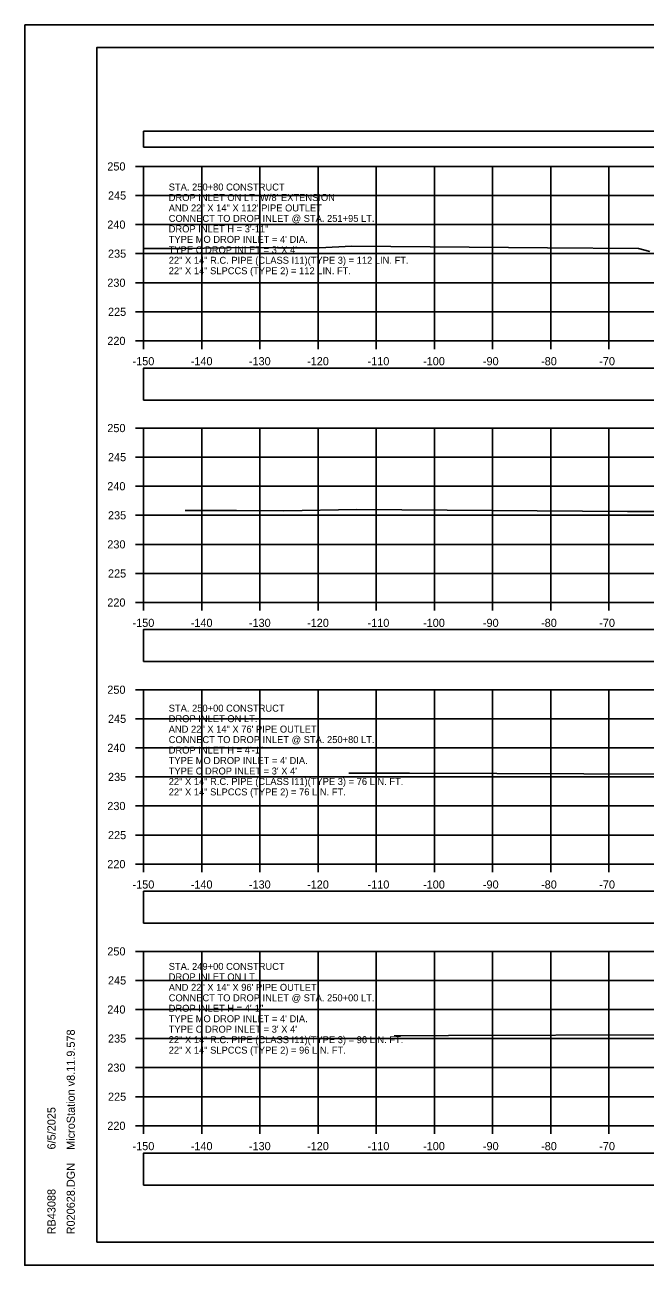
# Model space of a CAD drawing. Extents: x 1369627 to 1374022, y 380035 to 398173.
# Drawn here: x 1371928.1 to 1372034.8, y 391132.4 to 391345.7 of the extents above; entities that cross this region are included whole.
import ezdxf

# ---------------------------------------------------------------- set-up
doc = ezdxf.new("R2010")
doc.units = 0
for name, color, linetype in [('Default', 7, 'Continuous'), ('R_Axis', 7, 'Continuous'), ('R_Axis Annot', 7, 'Continuous'), ('R_Border', 7, 'Continuous'), ('R_Exist Surface', 7, 'Continuous'), ('R_Grid', 7, 'Continuous'), ('R_No Plot', 7, 'Continuous'), ('R_Water Annot', 7, 'Continuous')]:
    doc.layers.add(name, color=color, linetype=linetype)

msp = doc.modelspace()

# ---------------------------------------------------------------- linework, layer by layer
at = {"layer": 'Default'}
for points in [[(1371948.53, 391324.67), (1372248.53, 391324.67), (1372248.53, 391327.38), (1371948.53, 391327.38)], [(1371948.53, 391281.13), (1372248.53, 391281.13), (1372248.53, 391286.66), (1371948.53, 391286.66)], [(1371948.53, 391236.17), (1372248.53, 391236.17), (1372248.53, 391241.69), (1371948.53, 391241.69)], [(1371948.53, 391191.15), (1372248.53, 391191.15), (1372248.53, 391196.67), (1371948.53, 391196.67)], [(1371948.53, 391146.11), (1372248.53, 391146.11), (1372248.53, 391151.64), (1371948.53, 391151.64)]]:
    msp.add_lwpolyline(points, close=True, dxfattribs=at)
at = {"layer": 'R_Axis'}
for p, q in [((1371947.13, 391321.33), (1371948.53, 391321.33)), ((1371948.53, 391291.33), (1371948.53, 391321.33)), ((1371947.13, 391316.33), (1371948.53, 391316.33)), ((1371947.13, 391311.33), (1371948.53, 391311.33)), ((1371947.13, 391306.33), (1371948.53, 391306.33)), ((1371947.13, 391301.33), (1371948.53, 391301.33)), ((1371947.13, 391296.33), (1371948.53, 391296.33)), ((1371947.13, 391291.33), (1371948.53, 391291.33)), ((1371948.53, 391291.33), (1372248.53, 391291.33)), ((1371948.53, 391289.93), (1371948.53, 391291.33)), ((1371958.53, 391289.93), (1371958.53, 391291.33)), ((1371968.53, 391289.93), (1371968.53, 391291.33)), ((1371978.53, 391289.93), (1371978.53, 391291.33)), ((1371988.53, 391289.93), (1371988.53, 391291.33)), ((1371998.53, 391289.93), (1371998.53, 391291.33)), ((1372008.53, 391289.93), (1372008.53, 391291.33)), ((1372018.53, 391289.93), (1372018.53, 391291.33)), ((1372028.53, 391289.93), (1372028.53, 391291.33)), ((1371947.13, 391276.33), (1371948.53, 391276.33)), ((1371948.53, 391246.33), (1371948.53, 391276.33)), ((1371947.13, 391271.33), (1371948.53, 391271.33)), ((1371947.13, 391266.33), (1371948.53, 391266.33)), ((1371947.13, 391261.33), (1371948.53, 391261.33)), ((1371947.13, 391256.33), (1371948.53, 391256.33)), ((1371947.13, 391251.33), (1371948.53, 391251.33)), ((1371947.13, 391246.33), (1371948.53, 391246.33)), ((1371948.53, 391246.33), (1372248.53, 391246.33)), ((1371948.53, 391244.93), (1371948.53, 391246.33)), ((1371958.53, 391244.93), (1371958.53, 391246.33)), ((1371968.53, 391244.93), (1371968.53, 391246.33)), ((1371978.53, 391244.93), (1371978.53, 391246.33)), ((1371988.53, 391244.93), (1371988.53, 391246.33)), ((1371998.53, 391244.93), (1371998.53, 391246.33)), ((1372008.53, 391244.93), (1372008.53, 391246.33)), ((1372018.53, 391244.93), (1372018.53, 391246.33)), ((1372028.53, 391244.93), (1372028.53, 391246.33)), ((1371947.13, 391231.33), (1371948.53, 391231.33)), ((1371948.53, 391201.33), (1371948.53, 391231.33)), ((1371947.13, 391226.33), (1371948.53, 391226.33)), ((1371947.13, 391221.33), (1371948.53, 391221.33)), ((1371947.13, 391216.33), (1371948.53, 391216.33)), ((1371947.13, 391211.33), (1371948.53, 391211.33)), ((1371947.13, 391206.33), (1371948.53, 391206.33)), ((1371947.13, 391201.33), (1371948.53, 391201.33)), ((1371948.53, 391201.33), (1372248.53, 391201.33)), ((1371948.53, 391199.93), (1371948.53, 391201.33)), ((1371958.53, 391199.93), (1371958.53, 391201.33)), ((1371968.53, 391199.93), (1371968.53, 391201.33)), ((1371978.53, 391199.93), (1371978.53, 391201.33)), ((1371988.53, 391199.93), (1371988.53, 391201.33)), ((1371998.53, 391199.93), (1371998.53, 391201.33)), ((1372008.53, 391199.93), (1372008.53, 391201.33)), ((1372018.53, 391199.93), (1372018.53, 391201.33)), ((1372028.53, 391199.93), (1372028.53, 391201.33)), ((1371947.13, 391186.33), (1371948.53, 391186.33)), ((1371948.53, 391156.33), (1371948.53, 391186.33)), ((1371947.13, 391181.33), (1371948.53, 391181.33)), ((1371947.13, 391176.33), (1371948.53, 391176.33)), ((1371947.13, 391171.33), (1371948.53, 391171.33)), ((1371947.13, 391166.33), (1371948.53, 391166.33)), ((1371947.13, 391161.33), (1371948.53, 391161.33)), ((1371947.13, 391156.33), (1371948.53, 391156.33)), ((1371948.53, 391156.33), (1372248.53, 391156.33)), ((1371948.53, 391154.93), (1371948.53, 391156.33)), ((1371958.53, 391154.93), (1371958.53, 391156.33)), ((1371968.53, 391154.93), (1371968.53, 391156.33)), ((1371978.53, 391154.93), (1371978.53, 391156.33)), ((1371988.53, 391154.93), (1371988.53, 391156.33)), ((1371998.53, 391154.93), (1371998.53, 391156.33)), ((1372008.53, 391154.93), (1372008.53, 391156.33)), ((1372018.53, 391154.93), (1372018.53, 391156.33)), ((1372028.53, 391154.93), (1372028.53, 391156.33))]:
    msp.add_line(p, q, dxfattribs=at)
at = {"layer": 'R_Border'}
for p, q in [((1371940.53, 391341.79), (1372256.71, 391341.79)), ((1371940.53, 391136.33), (1371940.53, 391341.79)), ((1371940.53, 391136.33), (1371940.53, 391136.33)), ((1372256.71, 391136.33), (1371940.53, 391136.33))]:
    msp.add_line(p, q, dxfattribs=at)
at = {"layer": 'R_Exist Surface'}
for points in [[(1371948.53, 391307.21), (1371950.87, 391307.21), (1371955.05, 391307.2), (1371966.72, 391307.37), (1371971.68, 391307.33), (1371978.75, 391307.31), (1371984.36, 391307.62), (1372017.98, 391307.31), (1372033.6, 391307.2), (1372035.55, 391306.69)], [(1371955.69, 391262.16), (1371959.32, 391262.15), (1371964.54, 391262.14), (1371972.67, 391262.12), (1371985.21, 391262.31), (1372031.7, 391262), (1372038.36, 391261.97)], [(1371983.8, 391216.99), (1371984.7, 391216.99), (1371994.28, 391216.96), (1372039.22, 391216.82)], [(1371991.59, 391171.82), (1372000.96, 391171.84), (1372037.83, 391171.98)]]:
    msp.add_lwpolyline(points, dxfattribs=at)
at = {"layer": 'R_Grid'}
for p, q in [((1371948.53, 391321.33), (1372248.53, 391321.33)), ((1371948.53, 391291.33), (1371948.53, 391321.33)), ((1371958.53, 391291.33), (1371958.53, 391321.33)), ((1371968.53, 391291.33), (1371968.53, 391321.33)), ((1371978.53, 391291.33), (1371978.53, 391321.33)), ((1371988.53, 391291.33), (1371988.53, 391321.33)), ((1371998.53, 391291.33), (1371998.53, 391321.33)), ((1372008.53, 391291.33), (1372008.53, 391321.33)), ((1372018.53, 391291.33), (1372018.53, 391321.33)), ((1372028.53, 391291.33), (1372028.53, 391321.33)), ((1371948.53, 391316.33), (1372248.53, 391316.33)), ((1371948.53, 391311.33), (1372248.53, 391311.33)), ((1371948.53, 391306.33), (1372248.53, 391306.33)), ((1371948.53, 391301.33), (1372248.53, 391301.33)), ((1371948.53, 391296.33), (1372248.53, 391296.33)), ((1371948.53, 391291.33), (1372248.53, 391291.33)), ((1371948.53, 391276.33), (1372248.53, 391276.33)), ((1371948.53, 391246.33), (1371948.53, 391276.33)), ((1371958.53, 391246.33), (1371958.53, 391276.33)), ((1371968.53, 391246.33), (1371968.53, 391276.33)), ((1371978.53, 391246.33), (1371978.53, 391276.33)), ((1371988.53, 391246.33), (1371988.53, 391276.33)), ((1371998.53, 391246.33), (1371998.53, 391276.33)), ((1372008.53, 391246.33), (1372008.53, 391276.33)), ((1372018.53, 391246.33), (1372018.53, 391276.33)), ((1372028.53, 391246.33), (1372028.53, 391276.33)), ((1371948.53, 391271.33), (1372248.53, 391271.33)), ((1371948.53, 391266.33), (1372248.53, 391266.33)), ((1371948.53, 391261.33), (1372248.53, 391261.33)), ((1371948.53, 391256.33), (1372248.53, 391256.33)), ((1371948.53, 391251.33), (1372248.53, 391251.33)), ((1371948.53, 391246.33), (1372248.53, 391246.33)), ((1371948.53, 391231.33), (1372248.53, 391231.33)), ((1371948.53, 391201.33), (1371948.53, 391231.33)), ((1371958.53, 391201.33), (1371958.53, 391231.33)), ((1371968.53, 391201.33), (1371968.53, 391231.33)), ((1371978.53, 391201.33), (1371978.53, 391231.33)), ((1371988.53, 391201.33), (1371988.53, 391231.33)), ((1371998.53, 391201.33), (1371998.53, 391231.33)), ((1372008.53, 391201.33), (1372008.53, 391231.33)), ((1372018.53, 391201.33), (1372018.53, 391231.33)), ((1372028.53, 391201.33), (1372028.53, 391231.33)), ((1371948.53, 391226.33), (1372248.53, 391226.33)), ((1371948.53, 391221.33), (1372248.53, 391221.33)), ((1371948.53, 391216.33), (1372248.53, 391216.33)), ((1371948.53, 391211.33), (1372248.53, 391211.33)), ((1371948.53, 391206.33), (1372248.53, 391206.33)), ((1371948.53, 391201.33), (1372248.53, 391201.33)), ((1371948.53, 391186.33), (1372248.53, 391186.33)), ((1371948.53, 391156.33), (1371948.53, 391186.33)), ((1371958.53, 391156.33), (1371958.53, 391186.33)), ((1371968.53, 391156.33), (1371968.53, 391186.33)), ((1371978.53, 391156.33), (1371978.53, 391186.33)), ((1371988.53, 391156.33), (1371988.53, 391186.33)), ((1371998.53, 391156.33), (1371998.53, 391186.33)), ((1372008.53, 391156.33), (1372008.53, 391186.33)), ((1372018.53, 391156.33), (1372018.53, 391186.33)), ((1372028.53, 391156.33), (1372028.53, 391186.33)), ((1371948.53, 391181.33), (1372248.53, 391181.33)), ((1371948.53, 391176.33), (1372248.53, 391176.33)), ((1371948.53, 391171.33), (1372248.53, 391171.33)), ((1371948.53, 391166.33), (1372248.53, 391166.33)), ((1371948.53, 391161.33), (1372248.53, 391161.33)), ((1371948.53, 391156.33), (1372248.53, 391156.33))]:
    msp.add_line(p, q, dxfattribs=at)
at = {"layer": 'R_No Plot'}
for p, q in [((1371928.13, 391345.69), (1372261.46, 391345.69)), ((1371928.13, 391132.36), (1372261.46, 391132.36))]:
    msp.add_line(p, q, dxfattribs=at)
for points in [[(1371928.12, 391345.69), (1372261.46, 391345.69), (1372261.46, 391132.35), (1371928.12, 391132.35)], [(1372174.45, 391341.79), (1372194.07, 391341.79), (1372194.07, 391331.91), (1372210.18, 391331.91), (1372233.38, 391331.91), (1372233.38, 391299.24), (1372256.59, 391299.24), (1372256.71, 391136.33), (1371940.53, 391136.33), (1371940.53, 391341.79)]]:
    msp.add_lwpolyline(points, close=True, dxfattribs=at)

# ---------------------------------------------------------------- texts
at = {"layer": 'R_Axis Annot'}
for s, p in [('250', (1371942.3, 391320.63)), ('245', (1371942.42, 391315.63)), ('240', (1371942.3, 391310.63)), ('235', (1371942.42, 391305.63)), ('230', (1371942.3, 391300.63)), ('225', (1371942.42, 391295.63)), ('220', (1371942.3, 391290.63)), ('-150', (1371946.64, 391287.13)), ('-140', (1371956.64, 391287.13)), ('-130', (1371966.64, 391287.13)), ('-120', (1371976.64, 391287.13)), ('-110', (1371987.04, 391287.13)), ('-100', (1371996.58, 391287.13)), ('-90', (1372006.87, 391287.13)), ('-80', (1372016.87, 391287.13)), ('-70', (1372026.87, 391287.13)), ('250', (1371942.3, 391275.63)), ('245', (1371942.42, 391270.63)), ('240', (1371942.3, 391265.63)), ('235', (1371942.42, 391260.63)), ('230', (1371942.3, 391255.63)), ('225', (1371942.42, 391250.63)), ('220', (1371942.3, 391245.63)), ('-150', (1371946.64, 391242.13)), ('-140', (1371956.64, 391242.13)), ('-130', (1371966.64, 391242.13)), ('-120', (1371976.64, 391242.13)), ('-110', (1371987.04, 391242.13)), ('-100', (1371996.58, 391242.13)), ('-90', (1372006.87, 391242.13)), ('-80', (1372016.87, 391242.13)), ('-70', (1372026.87, 391242.13)), ('250', (1371942.3, 391230.63)), ('245', (1371942.42, 391225.63)), ('240', (1371942.3, 391220.63)), ('235', (1371942.42, 391215.63)), ('230', (1371942.3, 391210.63)), ('225', (1371942.42, 391205.63)), ('220', (1371942.3, 391200.63)), ('-150', (1371946.64, 391197.13)), ('-140', (1371956.64, 391197.13)), ('-130', (1371966.64, 391197.13)), ('-120', (1371976.64, 391197.13)), ('-110', (1371987.04, 391197.13)), ('-100', (1371996.58, 391197.13)), ('-90', (1372006.87, 391197.13)), ('-80', (1372016.87, 391197.13)), ('-70', (1372026.87, 391197.13)), ('250', (1371942.3, 391185.63)), ('245', (1371942.42, 391180.63)), ('240', (1371942.3, 391175.63)), ('235', (1371942.42, 391170.63)), ('230', (1371942.3, 391165.63)), ('225', (1371942.42, 391160.63)), ('220', (1371942.3, 391155.63)), ('-150', (1371946.64, 391152.13)), ('-140', (1371956.64, 391152.13)), ('-130', (1371966.64, 391152.13)), ('-120', (1371976.64, 391152.13)), ('-110', (1371987.04, 391152.13)), ('-100', (1371996.58, 391152.13)), ('-90', (1372006.87, 391152.13)), ('-80', (1372016.87, 391152.13)), ('-70', (1372026.87, 391152.13))]:
    msp.add_text(s, height=1.4, dxfattribs=at).set_placement(p)
at = {"layer": 'R_Border'}
for s, p in [('MicroStation v8.11.9.578', (1371936.72, 391152.19)), ('6/5/2025', (1371933.4, 391152.26)), ('R020628.DGN', (1371936.72, 391137.66)), ('RB43088', (1371933.4, 391137.66))]:
    msp.add_text(s, height=1.4, rotation=90, dxfattribs=at).set_placement(p)
at = {"layer": 'R_Water Annot'}
for s, p in [('STA. 250+80 CONSTRUCT', (1371952.86, 391317.19)), ("DROP INLET ON LT. W/8' EXTENSION", (1371952.86, 391315.39)), ('AND 22" X 14" X 112\' PIPE OUTLET', (1371952.86, 391313.59)), ('CONNECT TO DROP INLET @ STA. 251+95 LT.', (1371952.86, 391311.79)), ('DROP INLET H = 3\'-11"', (1371952.86, 391309.99)), ("TYPE MO DROP INLET = 4' DIA.", (1371952.86, 391308.19)), ("TYPE C DROP INLET = 3' X 4'", (1371952.86, 391306.39)), ('22" X 14" R.C. PIPE (CLASS I11)(TYPE 3) = 112 LIN. FT.', (1371952.86, 391304.59)), ('22" X 14" SLPCCS (TYPE 2) = 112 LIN. FT.', (1371952.86, 391302.79)), ('STA. 250+00 CONSTRUCT', (1371952.86, 391227.55)), ('AND 22" X 14" X 76\' PIPE OUTLET', (1371952.86, 391223.95)), ('DROP INLET ON LT.', (1371952.86, 391225.75)), ('CONNECT TO DROP INLET @ STA. 250+80 LT.', (1371952.86, 391222.15)), ('DROP INLET H = 4\'-1"', (1371952.86, 391220.35)), ("TYPE MO DROP INLET = 4' DIA.", (1371952.86, 391218.55)), ("TYPE C DROP INLET = 3' X 4'", (1371952.86, 391216.75)), ('22" X 14" R.C. PIPE (CLASS I11)(TYPE 3) = 76 LIN. FT.', (1371952.86, 391214.95)), ('22" X 14" SLPCCS (TYPE 2) = 76 LIN. FT.', (1371952.86, 391213.15)), ('STA. 249+00 CONSTRUCT', (1371952.86, 391183.14)), ('DROP INLET ON LT.', (1371952.86, 391181.34)), ('AND 22" X 14" X 96\' PIPE OUTLET', (1371952.86, 391179.54)), ('CONNECT TO DROP INLET @ STA. 250+00 LT.', (1371952.86, 391177.74)), ('DROP INLET H = 4\'-1"', (1371952.86, 391175.94)), ("TYPE MO DROP INLET = 4' DIA.", (1371952.86, 391174.14)), ("TYPE C DROP INLET = 3' X 4'", (1371952.86, 391172.34)), ('22" X 14" R.C. PIPE (CLASS I11)(TYPE 3) = 96 LIN. FT.', (1371952.86, 391170.54)), ('22" X 14" SLPCCS (TYPE 2) = 96 LIN. FT.', (1371952.86, 391168.74))]:
    msp.add_text(s, height=1.2, dxfattribs=at).set_placement(p)

doc.saveas('drawing.dxf')
